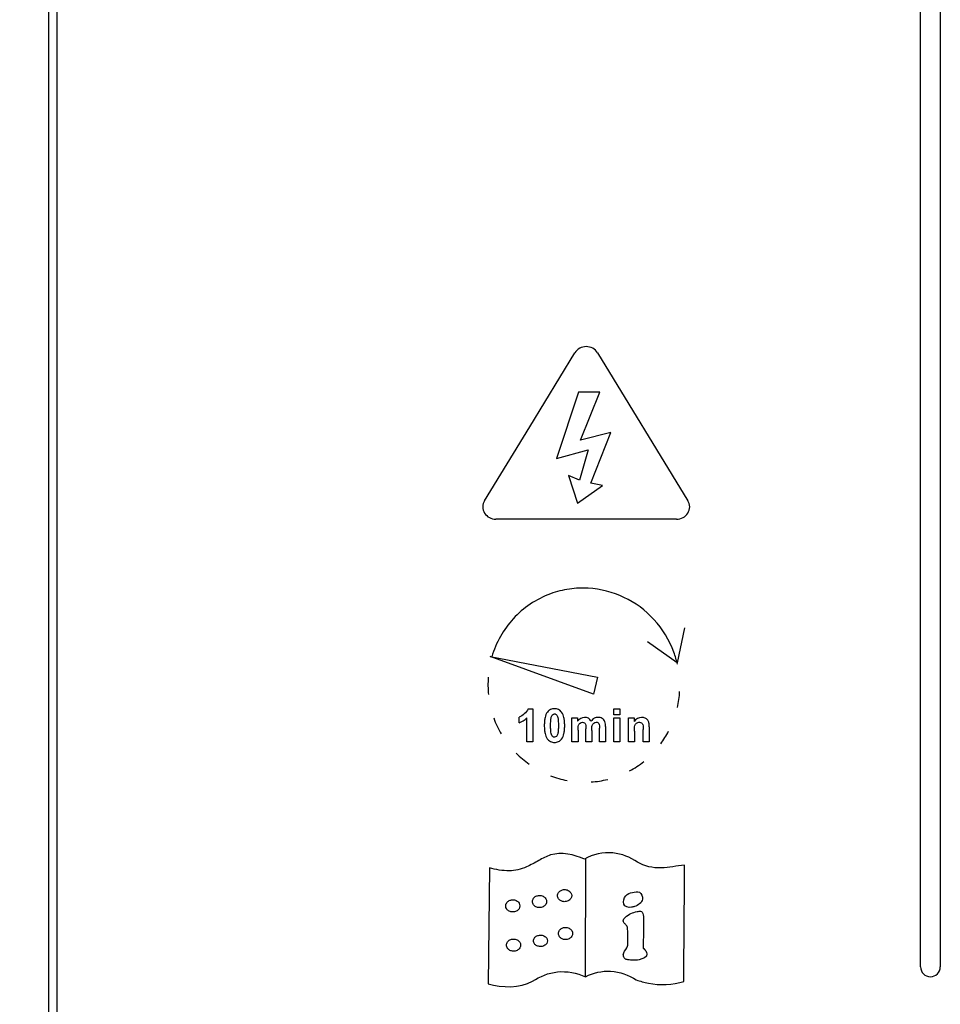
# Model space of a CAD drawing. Header units: millimetres. Extents: x 1117 to 38156, y -1945 to 7303.
# Tile 661 of 831: x 22677 to 22864, y 1007 to 1207. Entities that reach past the tile are written whole.
import ezdxf

# ---------------------------------------------------------------- set-up
doc = ezdxf.new("R2010")
doc.units = ezdxf.units.MM
doc.styles.get("Standard").update_dxf_attribs({"font": 'arial.ttf'})
doc.dimstyles.new('ISO-25', dxfattribs={"dimtxt": 2.5, "dimasz": 2.5, "dimexe": 1.25, "dimexo": 0.625, "dimtad": 1, "dimtxsty": 'Standard', "dimcen": 2.5, "dimadec": 0, "dimazin": 0, "dimtfac": 1, "dimtmove": 0, "dimatfit": 3, "dimfxl": 0, "dimarcsym": 0})

# ---------------------------------------------------------------- blocks, each defined once
blk = doc.blocks.new('*D53')
at = {"color": 0, "linetype": 'Continuous', "lineweight": -2}
for p, q in [((22686.03, 2074.61), (22492.21, 2074.61)), ((22493.46, 2054.61), (22493.46, 953.97)), ((22787.83, 933.97), (22492.21, 933.97))]:
    blk.add_line(p, q, dxfattribs=at)
at = {"color": 0, "linetype": 'Continuous'}
for points in [[(22490.12, 2054.61), (22496.79, 2054.61), (22493.46, 2074.61)], [(22490.12, 953.97), (22496.79, 953.97), (22493.46, 933.97)]]:
    blk.add_solid(points, dxfattribs=at)
at = {"layer": 'Defpoints', "color": 0, "linetype": 'Continuous'}
for p in [(22686.66, 2074.61), (22493.46, 933.97), (22788.46, 933.97)]:
    blk.add_point(p, dxfattribs=at)
at = {"color": 0, "linetype": 'Continuous', "insert": (22467.3, 1495.53), "char_height": 25, "width": 19.6, "attachment_point": 2, "rotation": 90}
blk.add_mtext('1140', dxfattribs=at)
blk = doc.blocks.new('*D57')
at = {"color": 0, "linetype": 'Continuous', "lineweight": -2}
for p, q in [((22752.33, 2061.61), (22589.99, 2061.61)), ((22591.24, 996.61), (22591.24, 2041.61)), ((22785.04, 976.61), (22589.99, 976.61))]:
    blk.add_line(p, q, dxfattribs=at)
at = {"color": 0, "linetype": 'Continuous'}
for points in [[(22587.91, 2041.61), (22594.57, 2041.61), (22591.24, 2061.61)], [(22587.91, 996.61), (22594.57, 996.61), (22591.24, 976.61)]]:
    blk.add_solid(points, dxfattribs=at)
at = {"layer": 'Defpoints', "color": 0, "linetype": 'Continuous'}
for p in [(22591.24, 2061.61), (22752.96, 2061.61), (22785.66, 976.61)]:
    blk.add_point(p, dxfattribs=at)
at = {"color": 0, "linetype": 'Continuous', "insert": (22565.09, 1514.1), "char_height": 25, "width": 11.2, "attachment_point": 2, "rotation": 90}
blk.add_mtext('1085', dxfattribs=at)

msp = doc.modelspace()

# ---------------------------------------------------------------- linework, layer by layer
at = {"linetype": 'Continuous'}
for p, q in [((22682.958, 964.608), (22682.958, 2026.608)), ((22684.658, 964.608), (22684.658, 2026.608)), ((22859.958, 1014.608), (22859.958, 1996.608)), ((22863.958, 1996.608), (22863.958, 1014.608)), ((22780.617, 1124.299), (22789.785, 1139.313)), ((22794.382, 1139.313), (22812.718, 1109.285)), ((22790.488, 1131.299), (22786.074, 1117.82)), ((22794.81, 1131.301), (22790.488, 1131.299)), ((22790.939, 1121.592), (22794.81, 1131.301)), ((22771.449, 1109.285), (22780.617, 1124.299)), ((22797.083, 1123.126), (22790.939, 1121.592)), ((22793.016, 1112.811), (22797.083, 1123.126)), ((22786.074, 1117.82), (22792.504, 1119.631)), ((22792.504, 1119.631), (22790.739, 1113.461)), ((22790.739, 1113.461), (22788.492, 1114.424)), ((22788.492, 1114.424), (22790.32, 1108.764)), ((22790.32, 1108.764), (22795.382, 1112.36)), ((22795.382, 1112.36), (22793.016, 1112.811)), ((22810.42, 1105.522), (22773.747, 1105.522)), ((22812.033, 1083.451), (22810.556, 1076.377)), ((22810.556, 1076.377), (22804.544, 1080.596)), ((22772.556, 1077.648), (22794.374, 1073.472)), ((22793.569, 1070.014), (22772.556, 1077.648)), ((22794.374, 1073.472), (22793.569, 1070.014)), ((22780.259, 1067.044), (22781.25, 1067.044)), ((22781.25, 1067.044), (22781.25, 1060.301)), ((22797.695, 1067.016), (22798.916, 1067.016)), ((22797.695, 1065.825), (22797.695, 1067.016)), ((22798.916, 1065.825), (22797.695, 1065.825)), ((22798.916, 1067.016), (22798.916, 1065.825)), ((22778.451, 1064.177), (22778.451, 1065.345)), ((22780.029, 1060.301), (22780.029, 1065.153)), ((22789.189, 1065.165), (22790.316, 1065.165)), ((22789.189, 1060.301), (22789.189, 1065.165)), ((22790.316, 1065.165), (22790.316, 1064.502)), ((22797.695, 1065.165), (22798.916, 1065.165)), ((22797.695, 1060.301), (22797.695, 1065.165)), ((22798.916, 1065.165), (22798.916, 1060.301)), ((22800.655, 1065.165), (22801.788, 1065.165)), ((22800.655, 1060.301), (22800.655, 1065.165)), ((22801.788, 1065.165), (22801.788, 1064.451)), ((22790.411, 1062.665), (22790.411, 1060.301)), ((22791.981, 1060.301), (22791.981, 1062.967)), ((22793.203, 1062.637), (22793.203, 1060.301)), ((22794.759, 1060.301), (22794.759, 1063.081)), ((22795.981, 1063.411), (22795.981, 1060.301)), ((22801.876, 1062.504), (22801.876, 1060.301)), ((22803.642, 1060.301), (22803.642, 1062.784)), ((22804.864, 1063.325), (22804.864, 1060.301)), ((22781.25, 1060.301), (22780.029, 1060.301)), ((22790.411, 1060.301), (22789.189, 1060.301)), ((22793.203, 1060.301), (22791.981, 1060.301)), ((22795.981, 1060.301), (22794.759, 1060.301)), ((22798.916, 1060.301), (22797.695, 1060.301)), ((22801.876, 1060.301), (22800.655, 1060.301)), ((22804.864, 1060.301), (22803.642, 1060.301)), ((22791.904, 1036.571), (22791.873, 1012.631)), ((22772.418, 1034.736), (22772.157, 1011.161))]:
    msp.add_line(p, q, dxfattribs=at)
for centre, radius, start, end in [((22801.395, 1017.146), 1.789, 182.8541, 186.00265), ((22861.958, 1014.608), 2, 180, 0)]:
    msp.add_arc(centre, radius, start, end, dxfattribs=at)
for points, knots in [([(22794.382, 1139.313), (22794.149, 1139.694), (22793.463, 1140.359), (22792.084, 1140.673), (22790.704, 1140.359), (22790.018, 1139.694), (22789.785, 1139.313)], [0, 0, 0, 0, 0.2469616, 0.4999813, 0.7530155, 1, 1, 1, 1]), ([(22771.449, 1109.285), (22771.222, 1108.913), (22770.947, 1108.028), (22771.358, 1106.706), (22772.363, 1105.733), (22773.29, 1105.522), (22773.747, 1105.522)], [0, 0, 0, 0, 0.2454493, 0.4908985, 0.7423563, 1, 1, 1, 1]), ([(22810.42, 1105.522), (22810.877, 1105.522), (22811.804, 1105.734), (22812.809, 1106.706), (22813.22, 1108.028), (22812.945, 1108.913), (22812.718, 1109.285)], [0, 0, 0, 0, 0.2576561, 0.5091345, 0.7545537, 1, 1, 1, 1]), ([(22810.588, 1076.079), (22810.402, 1076.896), (22809.429, 1080.208), (22806.253, 1085.457), (22799.97, 1090.077), (22793.716, 1091.693), (22788.605, 1091.47), (22784.563, 1090.451), (22780.626, 1088.448), (22776.033, 1084.493), (22773.749, 1080.42), (22772.911, 1077.581)], [0, 0, 0, 0, 0.0491043, 0.201928, 0.3491781, 0.4956442, 0.5703972, 0.6472563, 0.7382016, 0.8265197, 1, 1, 1, 1]), ([(22780.259, 1067.044), (22780.118, 1066.627), (22779.56, 1065.936), (22778.833, 1065.477), (22778.451, 1065.345)], [0, 0, 0, 0, 0.5216681, 1, 1, 1, 1]), ([(22785.637, 1067.044), (22785.49, 1067.044), (22785.207, 1067.019), (22784.677, 1066.85), (22784.045, 1066.298), (22783.726, 1065.403), (22783.588, 1064.469), (22783.557, 1063.623), (22783.587, 1062.779), (22783.706, 1061.862), (22784.011, 1060.965), (22784.763, 1060.306), (22785.346, 1060.19), (22785.637, 1060.187)], [0, 0, 0, 0, 0.0488794, 0.0941472, 0.1837758, 0.316583, 0.4008599, 0.4989977, 0.5983181, 0.6820215, 0.8078415, 0.9044541, 1, 1, 1, 1]), ([(22785.642, 1061.253), (22785.496, 1061.251), (22785.255, 1061.339), (22785.056, 1061.652), (22784.924, 1062.065), (22784.855, 1062.738), (22784.839, 1063.616), (22784.858, 1064.517), (22784.94, 1065.262), (22785.141, 1065.843), (22785.494, 1065.973), (22785.637, 1065.977)], [0, 0, 0, 0, 0.0782364, 0.1281869, 0.2001529, 0.3166242, 0.5004792, 0.6869884, 0.8117055, 0.9221404, 1, 1, 1, 1]), ([(22785.637, 1060.187), (22785.922, 1060.185), (22786.482, 1060.284), (22787.234, 1060.931), (22787.549, 1061.831), (22787.687, 1062.767), (22787.719, 1063.613), (22787.687, 1064.46), (22787.551, 1065.395), (22787.232, 1066.291), (22786.601, 1066.847), (22786.068, 1067.019), (22785.785, 1067.044), (22785.637, 1067.044)], [0, 0, 0, 0, 0.0937326, 0.1832354, 0.316406, 0.4009764, 0.4994839, 0.5982476, 0.6828002, 0.8151558, 0.9055733, 0.9510037, 1, 1, 1, 1]), ([(22785.637, 1065.977), (22785.709, 1065.979), (22785.854, 1065.957), (22786.058, 1065.828), (22786.219, 1065.575), (22786.352, 1065.161), (22786.42, 1064.488), (22786.436, 1063.61), (22786.417, 1062.71), (22786.337, 1061.966), (22786.132, 1061.392), (22785.786, 1061.256), (22785.642, 1061.253)], [0, 0, 0, 0, 0.0392125, 0.0793281, 0.1295871, 0.2014921, 0.3182215, 0.5021296, 0.6884264, 0.8124841, 0.9226808, 1, 1, 1, 1]), ([(22793.06, 1064.502), (22792.935, 1064.734), (22792.568, 1065.159), (22791.465, 1065.416), (22790.651, 1064.932), (22790.316, 1064.502)], [0, 0, 0, 0, 0.2457405, 0.4920545, 1, 1, 1, 1]), ([(22790.411, 1062.665), (22790.411, 1063.001), (22790.381, 1063.543), (22790.785, 1064.178), (22791.287, 1064.329), (22791.743, 1064.239), (22791.962, 1063.843), (22791.987, 1063.554), (22791.988, 1063.387)], [0, 0, 0, 0, 0.2998731, 0.4681505, 0.626684, 0.7416254, 0.8509147, 1, 1, 1, 1]), ([(22795.981, 1063.411), (22795.981, 1063.75), (22795.983, 1064.392), (22795.363, 1065.157), (22794.502, 1065.342), (22793.651, 1065.135), (22793.24, 1064.733), (22793.06, 1064.502)], [0, 0, 0, 0, 0.2318051, 0.4202976, 0.6229987, 0.8000737, 1, 1, 1, 1]), ([(22793.203, 1062.637), (22793.203, 1062.974), (22793.185, 1063.519), (22793.567, 1064.163), (22794.045, 1064.325), (22794.428, 1064.253), (22794.815, 1063.863), (22794.759, 1063.396), (22794.759, 1063.081)], [0, 0, 0, 0, 0.2761782, 0.4353395, 0.5750893, 0.6608394, 0.7421891, 1, 1, 1, 1]), ([(22804.864, 1063.325), (22804.864, 1063.614), (22804.86, 1064.104), (22804.595, 1064.78), (22804.033, 1065.185), (22802.986, 1065.407), (22802.13, 1064.916), (22801.788, 1064.451)], [0, 0, 0, 0, 0.1890228, 0.3180515, 0.4576912, 0.6223032, 1, 1, 1, 1]), ([(22801.876, 1062.504), (22801.876, 1062.878), (22801.842, 1063.372), (22802.088, 1063.904), (22802.377, 1064.192), (22802.83, 1064.344), (22803.262, 1064.229), (22803.473, 1064.012), (22803.685, 1063.562), (22803.642, 1063.125), (22803.642, 1062.784)], [0, 0, 0, 0, 0.2648135, 0.3364348, 0.4076381, 0.5489196, 0.6532309, 0.70443, 0.758635, 1, 1, 1, 1]), ([(22791.713, 1036.501), (22789.606, 1037.438), (22786.057, 1038.195), (22782.379, 1036.203), (22780.283, 1034.986), (22778.256, 1034.276), (22775.687, 1033.97), (22773.733, 1034.376), (22772.418, 1034.736)], [0, 0, 0, 0, 0.3447571, 0.477469, 0.6162494, 0.7080097, 0.7961154, 1, 1, 1, 1]), ([(22802.503, 1035.893), (22801.016, 1036.872), (22797.381, 1038.331), (22793.42, 1037.484), (22791.713, 1036.501)], [0, 0, 0, 0, 0.4746513, 1, 1, 1, 1]), ([(22812.003, 1035.299), (22810.427, 1035.13), (22807.303, 1034.372), (22803.873, 1034.99), (22802.503, 1035.893)], [0, 0, 0, 0, 0.4912976, 1, 1, 1, 1]), ([(22786.25, 1029.085), (22786.25, 1029.319), (22786.411, 1029.771), (22786.959, 1030.205), (22787.665, 1030.375), (22788.418, 1030.223), (22788.989, 1029.738), (22789.124, 1029.287), (22789.124, 1029.085)], [0, 0, 0, 0, 0.1671605, 0.3225253, 0.4869723, 0.6773444, 0.8557133, 1, 1, 1, 1]), ([(22801.456, 1029.731), (22801.93, 1029.813), (22803.09, 1030.144), (22803.54, 1028.875), (22803.489, 1028.379)], [0, 0, 0, 0, 0.4910936, 1, 1, 1, 1]), ([(22775.731, 1026.993), (22775.731, 1027.228), (22775.892, 1027.68), (22776.44, 1028.114), (22777.147, 1028.284), (22777.899, 1028.132), (22778.47, 1027.646), (22778.606, 1027.195), (22778.606, 1026.993)], [0, 0, 0, 0, 0.1671552, 0.3225204, 0.4869719, 0.6773492, 0.8557181, 1, 1, 1, 1]), ([(22781.156, 1027.884), (22781.156, 1028.118), (22781.317, 1028.57), (22781.865, 1029.004), (22782.572, 1029.175), (22783.324, 1029.023), (22783.895, 1028.537), (22784.031, 1028.086), (22784.031, 1027.884)], [0, 0, 0, 0, 0.1671605, 0.3225253, 0.4869723, 0.6773444, 0.8557133, 1, 1, 1, 1]), ([(22784.031, 1027.884), (22784.031, 1027.682), (22783.895, 1027.231), (22783.324, 1026.745), (22782.572, 1026.593), (22781.865, 1026.764), (22781.317, 1027.198), (22781.156, 1027.65), (22781.156, 1027.884)], [0, 0, 0, 0, 0.1442867, 0.3226556, 0.5130277, 0.6774747, 0.8328395, 1, 1, 1, 1]), ([(22789.124, 1029.085), (22789.124, 1028.883), (22788.989, 1028.432), (22788.418, 1027.946), (22787.665, 1027.794), (22786.959, 1027.964), (22786.411, 1028.398), (22786.25, 1028.85), (22786.25, 1029.085)], [0, 0, 0, 0, 0.1442867, 0.3226556, 0.5130277, 0.6774747, 0.8328395, 1, 1, 1, 1]), ([(22799.69, 1027.36), (22799.513, 1027.918), (22799.86, 1029.221), (22800.962, 1029.647), (22801.456, 1029.731)], [0, 0, 0, 0, 0.5383057, 1, 1, 1, 1]), ([(22803.489, 1028.379), (22803.413, 1027.646), (22802.363, 1026.96), (22801.466, 1026.745), (22801.255, 1026.712)], [0, 0, 0, 0, 0.7760727, 1, 1, 1, 1]), ([(22778.606, 1026.993), (22778.606, 1026.791), (22778.47, 1026.34), (22777.899, 1025.855), (22777.147, 1025.703), (22776.44, 1025.873), (22775.892, 1026.307), (22775.731, 1026.759), (22775.731, 1026.993)], [0, 0, 0, 0, 0.1442819, 0.3226508, 0.5130281, 0.6774796, 0.8328448, 1, 1, 1, 1]), ([(22800.509, 1019.184), (22800.521, 1019.695), (22800.487, 1020.729), (22800.534, 1021.961), (22800.403, 1022.966), (22799.873, 1023.358), (22799.443, 1024.011), (22800.119, 1024.912), (22801.125, 1025.439), (22801.97, 1025.769), (22802.399, 1025.839)], [0, 0, 0, 0, 0.1798143, 0.3599986, 0.4456709, 0.5112644, 0.5878581, 0.6885324, 0.8472024, 1, 1, 1, 1]), ([(22802.399, 1025.839), (22802.686, 1025.885), (22803.466, 1026.126), (22803.691, 1025.234), (22803.691, 1024.871)], [0, 0, 0, 0, 0.4445749, 1, 1, 1, 1]), ([(22803.691, 1024.871), (22803.692, 1024.226), (22803.684, 1022.06), (22803.669, 1019.895), (22803.656, 1018.374)], [0, 0, 0, 0, 0.2975959, 1, 1, 1, 1]), ([(22786.445, 1021.391), (22786.445, 1021.626), (22786.606, 1022.078), (22787.155, 1022.512), (22787.861, 1022.682), (22788.614, 1022.53), (22789.184, 1022.045), (22789.32, 1021.593), (22789.32, 1021.391)], [0, 0, 0, 0, 0.1671605, 0.3225253, 0.4869723, 0.6773444, 0.8557133, 1, 1, 1, 1]), ([(22775.883, 1019.031), (22775.883, 1019.265), (22776.044, 1019.717), (22776.592, 1020.151), (22777.299, 1020.322), (22778.051, 1020.17), (22778.622, 1019.684), (22778.757, 1019.233), (22778.757, 1019.031)], [0, 0, 0, 0, 0.1671552, 0.3225204, 0.4869719, 0.6773492, 0.8557181, 1, 1, 1, 1]), ([(22781.349, 1019.903), (22781.349, 1020.122), (22781.518, 1020.553), (22782.066, 1020.95), (22782.766, 1021.105), (22783.507, 1020.967), (22784.082, 1020.523), (22784.224, 1020.092), (22784.224, 1019.903)], [0, 0, 0, 0, 0.1618443, 0.3176562, 0.4864955, 0.6821418, 0.8605591, 1, 1, 1, 1]), ([(22784.224, 1019.903), (22784.224, 1019.713), (22784.082, 1019.282), (22783.507, 1018.838), (22782.766, 1018.7), (22782.066, 1018.855), (22781.518, 1019.252), (22781.349, 1019.683), (22781.349, 1019.903)], [0, 0, 0, 0, 0.1394409, 0.3178582, 0.5135045, 0.6823438, 0.8381557, 1, 1, 1, 1]), ([(22789.32, 1021.391), (22789.32, 1021.19), (22789.184, 1020.738), (22788.614, 1020.253), (22787.861, 1020.101), (22787.155, 1020.271), (22786.606, 1020.705), (22786.445, 1021.157), (22786.445, 1021.391)], [0, 0, 0, 0, 0.1442867, 0.3226556, 0.5130277, 0.6774747, 0.8328395, 1, 1, 1, 1]), ([(22778.757, 1019.031), (22778.757, 1018.829), (22778.622, 1018.378), (22778.051, 1017.892), (22777.299, 1017.74), (22776.592, 1017.91), (22776.044, 1018.345), (22775.883, 1018.797), (22775.883, 1019.031)], [0, 0, 0, 0, 0.1442819, 0.3226508, 0.5130281, 0.6774796, 0.8328448, 1, 1, 1, 1]), ([(22799.608, 1017.057), (22799.581, 1017.59), (22800.357, 1018.161), (22800.503, 1018.942), (22800.509, 1019.184)], [0, 0, 0, 0, 0.6873738, 1, 1, 1, 1]), ([(22803.656, 1018.374), (22803.691, 1018.356), (22804.072, 1018.109), (22804.346, 1017.662), (22804.403, 1017.252)], [0, 0, 0, 0, 0.0875171, 1, 1, 1, 1]), ([(22804.403, 1017.252), (22804.495, 1016.59), (22802.974, 1015.988), (22801.663, 1015.935), (22800.694, 1016.039), (22799.8, 1016.188), (22799.641, 1016.711), (22799.615, 1016.959)], [0, 0, 0, 0, 0.3532732, 0.5616331, 0.7515933, 0.8724668, 1, 1, 1, 1]), ([(22781.167, 1011.738), (22782.7, 1012.67), (22786.292, 1014.207), (22790.164, 1013.364), (22791.95, 1012.608)], [0, 0, 0, 0, 0.480447, 1, 1, 1, 1]), ([(22791.95, 1012.608), (22793.475, 1013.437), (22797.184, 1014.24), (22800.677, 1012.936), (22802.237, 1011.987)], [0, 0, 0, 0, 0.4872442, 1, 1, 1, 1]), ([(22802.237, 1011.987), (22803.039, 1011.69), (22806.181, 1010.772), (22809.615, 1010.969), (22811.924, 1011.657)], [0, 0, 0, 0, 0.2620175, 1, 1, 1, 1])]:
    msp.add_open_spline(points, degree=3, knots=knots, dxfattribs=at)
for points in [[(22772.187, 1073.444), (22772.105, 1072.264), (22772.112, 1071.07), (22772.249, 1069.895)], [(22810.586, 1067.288), (22810.826, 1068.344), (22810.98, 1069.423), (22811.045, 1070.504)], [(22773.302, 1065.164), (22773.693, 1064.031), (22774.224, 1062.944), (22774.83, 1061.91)], [(22778.451, 1064.177), (22779.036, 1064.379), (22779.589, 1064.718), (22780.029, 1065.153)], [(22791.988, 1063.387), (22791.989, 1063.247), (22791.981, 1063.106), (22791.981, 1062.967)], [(22807.222, 1059.932), (22807.814, 1060.735), (22808.346, 1061.586), (22808.809, 1062.469)], [(22777.83, 1058.017), (22778.649, 1057.193), (22779.545, 1056.438), (22780.496, 1055.769)], [(22800.861, 1054.403), (22801.879, 1054.95), (22802.851, 1055.593), (22803.753, 1056.316)], [(22784.847, 1053.439), (22785.925, 1053.02), (22787.042, 1052.69), (22788.175, 1052.456)], [(22793.068, 1052.156), (22794.202, 1052.232), (22795.334, 1052.411), (22796.436, 1052.688)], [(22811.924, 1011.657), (22811.879, 1019.538), (22812.048, 1027.419), (22812.003, 1035.299)], [(22801.255, 1026.712), (22800.697, 1026.625), (22799.86, 1026.822), (22799.69, 1027.36)], [(22772.157, 1011.161), (22775.076, 1010.43), (22778.595, 1010.175), (22781.167, 1011.738)]]:
    msp.add_open_spline(points, degree=3, dxfattribs=at)

# ---------------------------------------------------------------- dimensions: what is measured, and where the dimension line sits
dim = msp.add_linear_dim(base=(22493.456, 933.967), p1=(22686.658, 2074.608), p2=(22788.458, 933.967), angle=270, text='1140', dimstyle='ISO-25', override={"dimtxt": 25, "dimasz": 20, "dimdsep": 46}, dxfattribs=at)
dim.commit()
dim.dimension.update_dxf_attribs({"geometry": '*D53', "text_midpoint": (22493.456, 1495.526), "dimtype": 160})
dim = msp.add_linear_dim(base=(22591.239, 2061.608), p1=(22785.664, 976.608), p2=(22752.958, 2061.608), angle=90, dimstyle='ISO-25', override={"dimtxt": 25, "dimasz": 20, "dimdsep": 46}, dxfattribs=at)
dim.commit()
dim.dimension.update_dxf_attribs({"geometry": '*D57', "text_midpoint": (22591.239, 1514.102), "dimtype": 160})

doc.saveas('drawing.dxf')
